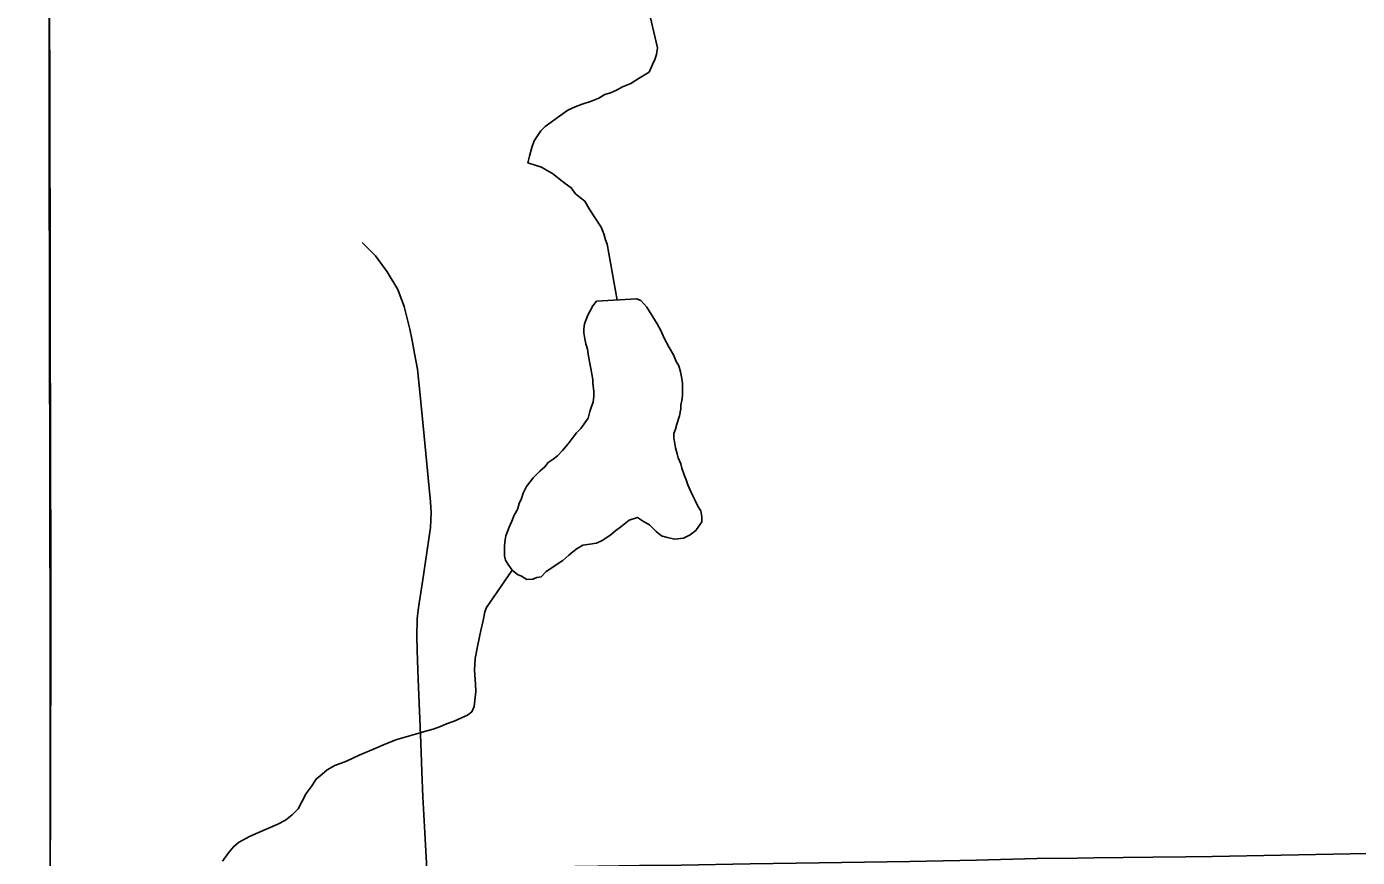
# Model space of a CAD drawing. Extents: x 103424 to 290657, y 38711 to 110967.
# Drawn here: x 214247.8738 to 214248.1733, y 40212.0869 to 40212.2738 of the extents above; entities that cross this region are included whole.
import ezdxf

# ---------------------------------------------------------------- set-up
doc = ezdxf.new("R2010")
doc.units = 0
for name, color, linetype in [('GM_X_Corporation', 7, 'Continuous'), ('GM_X_Minor_Lake', 7, 'Continuous'), ('GM_X_Minor_River', 7, 'Continuous'), ('GM_X_Township_Road', 7, 'Continuous'), ('GM_X_US_Route', 7, 'Continuous')]:
    doc.layers.add(name, color=color, linetype=linetype)

msp = doc.modelspace()

# ---------------------------------------------------------------- linework, layer by layer
at = {"layer": 'GM_X_Corporation'}
for points in [[(214246.35258, 40213.74302), (214246.35258, 40211.331), (214246.78109, 40211.33216), (214247.71766, 40211.33377), (214247.71936, 40211.33382), (214247.88323, 40211.33902), (214247.87822, 40211.62385), (214247.87791, 40211.72741), (214247.87762, 40211.75884), (214247.87693, 40211.79215), (214247.87707, 40211.81744), (214247.87749, 40211.84259), (214247.87762, 40211.89386), (214247.8779, 40211.92772), (214247.87909, 40212.0834), (214247.87911, 40212.13341), (214247.87897, 40212.2073), (214247.87885, 40212.24843), (214247.87885, 40212.29995), (214247.87872, 40212.3467), (214247.8786, 40212.43068), (214247.8786, 40212.48134), (214247.8786, 40212.61086), (214247.87884, 40212.72545)], [(214247.88323, 40211.33902), (214247.87822, 40211.62385), (214247.87791, 40211.72741), (214247.87762, 40211.75884), (214247.87693, 40211.79215), (214247.87707, 40211.81744), (214247.87749, 40211.84259), (214247.87762, 40211.89386), (214247.8779, 40211.92772), (214247.87909, 40212.0834), (214247.87911, 40212.13341), (214247.87897, 40212.2073), (214247.87885, 40212.24843), (214247.87885, 40212.29995), (214247.87872, 40212.3467), (214247.8786, 40212.43068), (214247.8786, 40212.48134), (214247.8786, 40212.61086), (214247.87884, 40212.72545)]]:
    msp.add_lwpolyline(points, dxfattribs=at)
at = {"layer": 'GM_X_Minor_Lake'}
for points in [[(214248.00057, 40212.18722), (214248.00021, 40212.1857), (214247.99853, 40212.1834), (214247.99759, 40212.18244), (214247.99684, 40212.18148), (214247.99572, 40212.17995), (214247.9944, 40212.17842), (214247.99328, 40212.17726), (214247.99233, 40212.1765), (214247.9912, 40212.17572), (214247.99045, 40212.17476), (214247.98933, 40212.1738), (214247.98782, 40212.17227), (214247.98632, 40212.17035), (214247.98558, 40212.16882), (214247.98521, 40212.16768), (214247.98466, 40212.16653), (214247.98429, 40212.1652), (214247.98355, 40212.16386), (214247.98299, 40212.16252), (214247.98244, 40212.16119), (214247.98207, 40212.16023), (214247.9817, 40212.15928), (214247.98152, 40212.15833), (214247.98135, 40212.157), (214247.98136, 40212.15604), (214247.98137, 40212.15471), (214247.98157, 40212.15377), (214247.98216, 40212.15282), (214247.98312, 40212.1515), (214247.98427, 40212.15056), (214247.98523, 40212.15019), (214247.98638, 40212.14944), (214247.98771, 40212.14946), (214247.98865, 40212.14984), (214247.9896, 40212.15004), (214247.99073, 40212.15119), (214247.9945, 40212.1537), (214247.99582, 40212.15486), (214247.99676, 40212.15563), (214247.9977, 40212.1564), (214247.99902, 40212.15717), (214248.00054, 40212.15738), (214248.00206, 40212.15758), (214248.00338, 40212.15817), (214248.00508, 40212.15932), (214248.0064, 40212.16048), (214248.00753, 40212.16125), (214248.00941, 40212.16279), (214248.0113, 40212.16338), (214248.01265, 40212.16244), (214248.01399, 40212.16169), (214248.01552, 40212.16019), (214248.01667, 40212.15925), (214248.01801, 40212.15888), (214248.01972, 40212.15852), (214248.02162, 40212.15873), (214248.02313, 40212.1595), (214248.02445, 40212.16047), (214248.02576, 40212.16238), (214248.02575, 40212.16352), (214248.02554, 40212.16485), (214248.02496, 40212.16579), (214248.02418, 40212.16731), (214248.02379, 40212.16825), (214248.02321, 40212.16939), (214248.02262, 40212.17071), (214248.02223, 40212.17185), (214248.02184, 40212.17299), (214248.02125, 40212.1745), (214248.02105, 40212.17545), (214248.02046, 40212.17677), (214248.02026, 40212.17772), (214248.01987, 40212.17905), (214248.01946, 40212.18133), (214248.01945, 40212.18228), (214248.01982, 40212.18323), (214248.02018, 40212.18438), (214248.02073, 40212.18628), (214248.02109, 40212.18781), (214248.02108, 40212.18876), (214248.02126, 40212.18971), (214248.02144, 40212.19085), (214248.02142, 40212.19237), (214248.02141, 40212.19351), (214248.0212, 40212.19503), (214248.021, 40212.19617), (214248.0206, 40212.1975), (214248.02002, 40212.19844), (214248.01943, 40212.19996), (214248.01846, 40212.20166), (214248.0173, 40212.20374), (214248.01652, 40212.20544), (214248.01574, 40212.20695), (214248.01342, 40212.21073), (214248.01207, 40212.21224), (214248.01111, 40212.21261), (214248.00207, 40212.21207)], [(214248.00207, 40212.21207), (214248.00125, 40212.21099), (214248.00013, 40212.20889), (214247.99976, 40212.20794), (214247.99939, 40212.20698), (214247.99922, 40212.20584), (214247.99923, 40212.20489), (214247.99943, 40212.20356), (214247.99964, 40212.20242), (214248.00003, 40212.20128), (214248.00023, 40212.20015), (214248.00044, 40212.19882), (214248.00064, 40212.19768), (214248.00085, 40212.19654), (214248.00105, 40212.19559), (214248.00125, 40212.19445), (214248.00126, 40212.1935), (214248.00147, 40212.19179), (214248.00148, 40212.19065), (214248.00131, 40212.18932), (214248.00094, 40212.18837), (214248.00057, 40212.18722)]]:
    msp.add_lwpolyline(points, dxfattribs=at)
at = {"layer": 'GM_X_Minor_River'}
for points in [[(214248.01582, 40212.26907), (214248.01418, 40212.27614)], [(214248.01582, 40212.26907), (214248.01561, 40212.2676), (214248.01524, 40212.26645), (214248.01468, 40212.2653), (214248.01394, 40212.26359), (214248.01168, 40212.26223), (214248.00979, 40212.26107), (214248.0079, 40212.2603), (214248.00658, 40212.25952), (214248.00525, 40212.25894), (214248.00393, 40212.25854), (214248.00261, 40212.25777), (214248.00072, 40212.25699), (214247.99882, 40212.2564), (214247.99731, 40212.25582), (214247.99561, 40212.25504), (214247.99353, 40212.2535), (214247.99184, 40212.25234), (214247.99052, 40212.25138), (214247.98958, 40212.25042), (214247.98883, 40212.24927), (214247.98808, 40212.24812), (214247.98753, 40212.2466), (214247.98698, 40212.24469), (214247.98662, 40212.24316), (214247.98853, 40212.24261), (214247.98967, 40212.24224), (214247.99082, 40212.2415), (214247.99216, 40212.24075), (214247.99369, 40212.23962), (214247.99504, 40212.2385), (214247.99638, 40212.23756), (214247.99734, 40212.23624), (214247.9985, 40212.2353), (214247.99945, 40212.23455), (214248.00042, 40212.23285), (214248.00313, 40212.22869), (214248.00372, 40212.22718), (214248.00412, 40212.22585), (214248.00451, 40212.2249), (214248.0067, 40212.21226)], [(214247.98312, 40212.1515), (214247.97733, 40212.14308), (214247.97696, 40212.14212), (214247.9766, 40212.14022), (214247.97606, 40212.13793), (214247.97533, 40212.13469), (214247.9748, 40212.13165), (214247.97464, 40212.12898), (214247.97486, 40212.12594), (214247.97488, 40212.12423), (214247.97454, 40212.12081), (214247.97399, 40212.11966), (214247.97304, 40212.11889), (214247.97172, 40212.11831), (214247.97002, 40212.11753), (214247.96832, 40212.11694), (214247.96699, 40212.11636), (214247.96529, 40212.11577), (214247.96339, 40212.11518), (214247.96131, 40212.11459), (214247.95923, 40212.114), (214247.95714, 40212.11341), (214247.95468, 40212.11244), (214247.95185, 40212.11127), (214247.94863, 40212.1099), (214247.94579, 40212.10855), (214247.94315, 40212.10757), (214247.94145, 40212.1066), (214247.94032, 40212.10564), (214247.939, 40212.10449), (214247.93788, 40212.10276), (214247.93676, 40212.10123), (214247.93583, 40212.09951), (214247.9349, 40212.09779), (214247.93358, 40212.09645), (214247.93207, 40212.09529), (214247.93037, 40212.09432), (214247.9281, 40212.09335), (214247.92583, 40212.09238), (214247.92394, 40212.0916), (214247.92149, 40212.09024), (214247.92036, 40212.08928), (214247.91923, 40212.08794), (214247.91793, 40212.08603)]]:
    msp.add_lwpolyline(points, dxfattribs=at)
at = {"layer": 'GM_X_Township_Road'}
for points in [[(214247.87912, 40212.08292), (214247.87916, 40212.09845), (214247.87921, 40212.11399), (214247.87925, 40212.12796), (214247.87929, 40212.14194), (214247.87925, 40212.15748), (214247.87922, 40212.17301), (214247.87912, 40212.21427), (214247.87908, 40212.22981), (214247.87904, 40212.24534), (214247.879, 40212.26087), (214247.87896, 40212.27641), (214247.8789, 40212.29986), (214247.87878, 40212.36199), (214247.87856, 40212.48124), (214247.87847, 40212.6106), (214247.87853, 40212.62613), (214247.87861, 40212.64166), (214247.87866, 40212.6535)], [(214247.96392, 40212.08424), (214247.96345, 40212.09238), (214247.96299, 40212.10052), (214247.96275, 40212.10619), (214247.96256, 40212.11267), (214247.96194, 40212.12692), (214247.9617, 40212.13346), (214247.96164, 40212.13666), (214247.9617, 40212.14055), (214247.9619, 40212.14252), (214247.96216, 40212.14407), (214247.96293, 40212.14888), (214247.96392, 40212.15548), (214247.96472, 40212.16115), (214247.96484, 40212.16442), (214247.96472, 40212.16689), (214247.9642, 40212.17226), (214247.96328, 40212.18168), (214247.96231, 40212.19162), (214247.96176, 40212.19674), (214247.96112, 40212.20029), (214247.96055, 40212.20322), (214247.96006, 40212.20574), (214247.9588, 40212.21087), (214247.95738, 40212.21469), (214247.95498, 40212.21864), (214247.95232, 40212.22222), (214247.94936, 40212.22524)]]:
    msp.add_lwpolyline(points, dxfattribs=at)
at = {"layer": 'GM_X_US_Route'}
for points in [[(214247.87912, 40212.08292), (214247.8831, 40212.08297), (214247.89814, 40212.08312), (214247.91273, 40212.08344), (214247.92732, 40212.08376), (214247.94286, 40212.08396), (214247.95338, 40212.0841), (214247.96392, 40212.08424), (214247.97526, 40212.08445), (214247.98681, 40212.0847), (214248.00234, 40212.08491), (214248.01174, 40212.08504), (214248.02114, 40212.08516), (214248.03667, 40212.0854), (214248.0522, 40212.08563), (214248.06238, 40212.08578), (214248.07256, 40212.08594), (214248.08763, 40212.08628), (214248.10121, 40212.08665), (214248.11031, 40212.08673), (214248.11402, 40212.08677), (214248.12732, 40212.08694), (214248.13472, 40212.08703)], [(214248.13472, 40212.08703), (214248.14063, 40212.08711), (214248.15616, 40212.08739), (214248.17169, 40212.08767), (214248.18237, 40212.08786)]]:
    msp.add_lwpolyline(points, dxfattribs=at)

doc.saveas('drawing.dxf')
